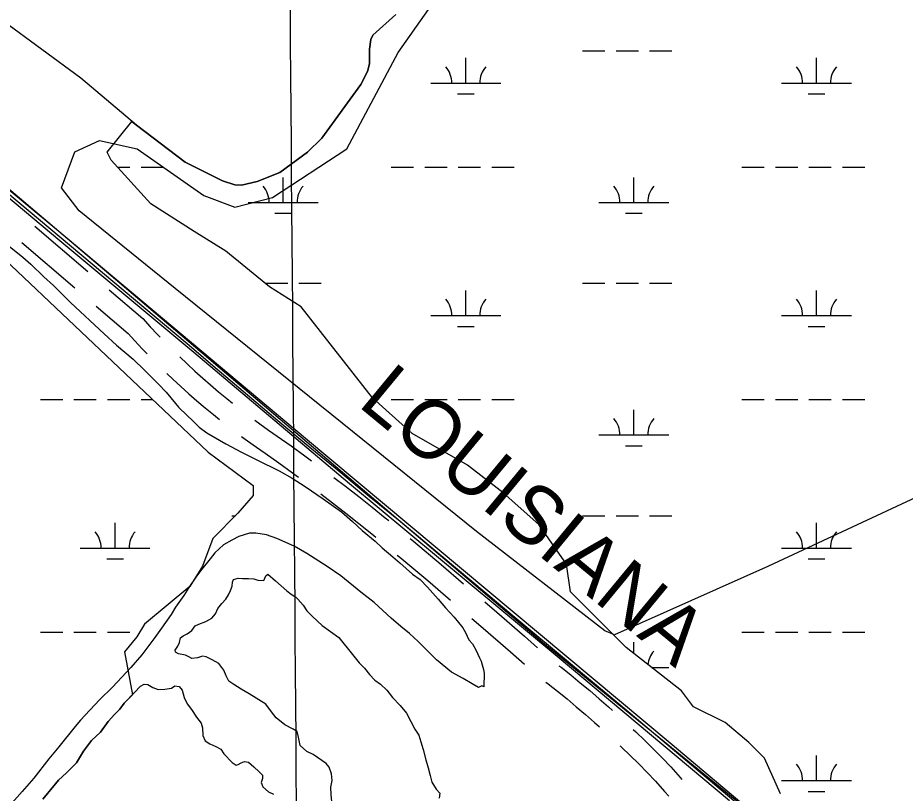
# Model space of a CAD drawing. Extents: x 3535183 to 3573198, y 534952 to 560562.
# Drawn here: x 3565229 to 3566499, y 556902 to 558012 of the extents above; entities that cross this region are included whole.
import ezdxf

# ---------------------------------------------------------------- set-up
doc = ezdxf.new("R2010")
doc.units = 0
for name, color, linetype in [('V-BRDG-OTLN', 7, 'Continuous'), ('V-GRID-MAJR', 7, 'Continuous'), ('V-RAIL-IDEN', 7, 'Continuous'), ('V-RAIL-TRAK', 7, 'Continuous'), ('V-ROAD-CNTR', 7, 'Continuous'), ('V-SITE-VEGE', 7, 'Continuous'), ('V-TOPO-SHOR', 7, 'Continuous'), ('V-WETL-SWMP', 7, 'Continuous')]:
    doc.layers.add(name, color=color, linetype=linetype)

msp = doc.modelspace()

# ---------------------------------------------------------------- linework, layer by layer
at = {"layer": 'V-BRDG-OTLN'}
for p, q in [((3564982.54, 557958.991), (3565285.42, 557708.953)), ((3565289.7970000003, 557692.757), (3565059.897, 557884.804)), ((3565285.42, 557708.953), (3565641.271, 557410.074)), ((3565481.148, 557532.835), (3565289.7970000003, 557692.7570000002)), ((3565704.1520000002, 557344.9899999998), (3565481.148, 557532.8349999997)), ((3565641.271, 557410.074), (3566163.017, 556974.296)), ((3566001.514, 557097.76), (3565704.1520000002, 557344.9900000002)), ((3566247.9250000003, 556891.055), (3566001.514, 557097.76)), ((3566163.017, 556974.296), (3566580.809, 556623.044))]:
    msp.add_line(p, q, dxfattribs=at)
at = {"layer": 'V-GRID-MAJR'}
msp.add_spline([(3565756.701, 540552.2170000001), (3565709.113, 546611.128), (3565661.509, 552671.9720000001), (3565613.9050000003, 558732.832), (3565613.89, 558734.748)], degree=3, dxfattribs=at)
at = {"layer": 'V-RAIL-TRAK'}
msp.add_lwpolyline([(3566281.1580000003, 556868.455), (3566193.444, 556942.296), (3566105.845, 557016.274), (3566023.253, 557084.708), (3565940.813, 557153.324), (3565858.524, 557222.12), (3565776.3850000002, 557291.0970000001), (3565732.417, 557326.812), (3565688.6040000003, 557362.716), (3565644.943, 557398.806), (3565601.437, 557435.082), (3565558.085, 557471.542), (3565514.8910000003, 557508.189), (3565471.8540000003, 557545.02), (3564986.691, 557951.659)], dxfattribs=at)
at = {"layer": 'V-ROAD-CNTR'}
for p, q in [((3565253.8679740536, 557713.7609146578), (3565329.774901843, 557648.6611145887)), ((3565235.2053755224, 557690.244676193), (3565311.112298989, 557625.1448798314))]:
    msp.add_line(p, q, dxfattribs=at)
for points in [[(3570931.032099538, 552981.5420105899), (3570743.51147458, 553138.137697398), (3570074.119813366, 553702.09556948), (3569467.082027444, 554207.136559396), (3568895.233171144, 554683.625606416), (3568329.193303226, 555160.3276530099), (3567735.9704896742, 555661.0706515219), (3567119.8697218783, 556171.8486299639), (3566587.6737862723, 556622.225729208), (3565980.7530001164, 557117.154739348), (3565375.374210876, 557632.120709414), (3565068.9758236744, 557890.7311921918), (3564562.559836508, 558313.98134569), (3564317.7103262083, 558514.9119438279)], [(3565360.1376729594, 557622.621194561), (3565408.1446283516, 557581.4491528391), (3565418.963271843, 557569.6390547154), (3565429.255488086, 557558.7125759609), (3565433.237638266, 557554.5991419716)], [(3565341.4750683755, 557599.1049612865), (3565387.2433716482, 557559.8528471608), (3565396.982728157, 557549.2209452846), (3565407.558511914, 557537.9934240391), (3565414.4153957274, 557530.910481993)], [(3565461.5257430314, 557526.3251771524), (3565471.9080543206, 557516.459487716), (3565482.9334017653, 557506.2705595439), (3565494.097758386, 557496.2355596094), (3565505.402790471, 557486.3548767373), (3565516.838962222, 557476.6328978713), (3565528.4114872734, 557467.0724712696), (3565536.688959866, 557460.4224505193)], [(3565442.800767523, 557502.7340955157), (3565451.3939456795, 557494.5685122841), (3565462.7245982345, 557484.0974404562), (3565474.1982416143, 557473.7844403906), (3565485.815209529, 557463.6311232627), (3565497.569037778, 557453.6391021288), (3565509.462512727, 557443.8135287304), (3565518.0432879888, 557436.9198383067)], [(3565568.401193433, 557436.0491676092), (3565575.994306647, 557430.4530351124), (3565588.1983845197, 557421.714702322), (3565600.647495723, 557413.0643678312), (3565620.426881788, 557399.1429355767), (3565640.0978310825, 557385.020692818), (3565649.7703271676, 557377.9338050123)], [(3565549.744473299, 557412.5318652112), (3565558.361693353, 557406.1809648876), (3565570.9056154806, 557397.199297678), (3565583.454504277, 557388.4796321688), (3565603.0451182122, 557374.6910644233), (3565622.484168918, 557360.7353071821), (3565631.1117574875, 557354.4140069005)], [(3565681.86092264, 557354.0566668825), (3565698.2902429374, 557341.5358207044), (3565717.410269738, 557326.6729598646), (3565736.3858337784, 557311.6305200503), (3565755.2542294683, 557296.3800029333), (3565760.360383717, 557292.1207342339)], [(3565663.2121214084, 557330.5500021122), (3565679.991757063, 557317.7621792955), (3565698.885730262, 557303.0750401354), (3565717.638166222, 557288.2094799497), (3565736.215770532, 557273.1939970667), (3565741.7093234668, 557268.6115820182)], [(3565791.0768865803, 557266.4987430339), (3565795.455221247, 557262.8465807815), (3565835.4308575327, 557229.1590105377), (3565867.4273543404, 557201.9194024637)], [(3565772.4258251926, 557242.9895917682), (3565776.1807787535, 557239.8574192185), (3565816.0411424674, 557206.2669894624), (3565848.7705472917, 557178.4034341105)], [(3565897.7881747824, 557175.8768994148), (3565914.868052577, 557161.1882994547), (3565954.331029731, 557126.9048004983), (3565973.269261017, 557110.2835857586)], [(3565879.127749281, 557152.3567013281), (3565895.249947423, 557138.4917005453), (3565934.5989702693, 557104.3071995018), (3565954.599997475, 557086.7532176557)], [(3566003.8706060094, 557084.5528817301), (3566006.792117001, 557082.2983496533), (3566020.6653897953, 557071.3250253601), (3566034.400920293, 557060.1811997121), (3566048.0041349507, 557048.873477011), (3566061.4671256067, 557037.4010366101), (3566074.790487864, 557025.7659535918), (3566080.652249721, 557020.5214557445)], [(3565985.2231533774, 557061.0489421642), (3565988.321882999, 557058.6576503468), (3566001.9086102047, 557047.9109746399), (3566015.3610797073, 557036.996800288), (3566028.6858650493, 557025.920522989), (3566041.8708743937, 557014.6849633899), (3566054.9215121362, 557003.2880464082), (3566061.9721988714, 556996.9798216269)], [(3566110.1144820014, 556993.4688133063), (3566113.905421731, 556989.9084016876), (3566126.6496361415, 556977.6441287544), (3566139.2462981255, 556965.2242868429), (3566151.6899577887, 556952.6533211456), (3566164.1646232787, 556939.7438625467), (3566177.5096929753, 556924.5559264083), (3566179.891110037, 556921.9050632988)], [(3566091.3994867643, 556969.8890973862), (3566093.234578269, 556968.1655983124), (3566105.716363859, 556956.1538712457), (3566118.053701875, 556943.9897131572), (3566130.242042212, 556931.6766788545), (3566142.0973767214, 556919.4081374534), (3566155.082307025, 556904.6300735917), (3566160.946413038, 556898.1024717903)]]:
    msp.add_lwpolyline(points, dxfattribs=at)
at = {"layer": 'V-SITE-VEGE'}
for p, q in [((3565773.8340000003, 557961.807), (3565816.987, 558023.564)), ((3565700.12, 557824.0540000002), (3565773.8340000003, 557961.807)), ((3565310.943, 557819.9690000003), (3565346.23, 557836.111)), ((3565346.23, 557836.111), (3565400.055, 557823.983)), ((3565291.8000000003, 557768.5410000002), (3565310.943, 557819.9690000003)), ((3565400.055, 557823.983), (3565495.666, 557757.6190000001)), ((3565594.1010000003, 557754.531), (3565700.12, 557824.054)), ((3565317.336, 557735.527), (3565291.8000000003, 557768.5410000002)), ((3565495.666, 557757.6190000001), (3565540.0810000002, 557740.873)), ((3565540.0810000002, 557740.873), (3565594.1010000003, 557754.531)), ((3565454.804, 557624.307), (3565317.336, 557735.527)), ((3565885.855, 557276.438), (3565454.804, 557624.307)), ((3566561.318, 557347.335), (3566303.59, 557227.05)), ((3566069.665, 557134.355), (3565885.855, 557276.438)), ((3566303.59, 557227.05), (3566083.508, 557128.701)), ((3566083.508, 557128.701), (3566069.665, 557134.3549999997))]:
    msp.add_line(p, q, dxfattribs=at)
for points in [[(3565217.007, 557684.813), (3565236.67, 557669.285), (3565248.315, 557658.9450000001), (3565266.497, 557641.231), (3565280.323, 557628.677), (3565305.0500000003, 557604.324), (3565353.066, 557559.287), (3565370.5270000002, 557543.04), (3565394.552, 557523.088), (3565410.555, 557507.589)], [(3565410.555, 557507.589), (3565430.92, 557487.66), (3565441.822, 557475.862), (3565454.8880000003, 557459.65), (3565459.2460000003, 557454.491), (3565471.612, 557442.68), (3565479.616, 557435.295), (3565489.0670000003, 557425.704), (3565499.995, 557417.5650000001), (3565526.984, 557401.984), (3565549.606, 557390.0970000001), (3565571.4990000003, 557378.95), (3565603.616, 557363.332), (3565621.853, 557352.943), (3565640.81, 557341.083), (3565666.3200000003, 557323.316), (3565692.555, 557304.81), (3565708.568, 557290.776), (3565722.394, 557278.221), (3565740.592, 557262.706), (3565750.7770000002, 557253.107), (3565766.0670000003, 557240.54), (3565776.258, 557231.676), (3565794.453, 557215.43), (3565805.3850000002, 557208.022), (3565815.562, 557196.961), (3565830.8170000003, 557180.001), (3565841.714, 557167.468), (3565854.068, 557154.192), (3565866.409, 557138.72), (3565870.024, 557132.101), (3565875.074, 557121.807), (3565880.16, 557115.909), (3565885.216, 557106.351), (3565890.268, 557096.058), (3565892.429, 557090.9130000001), (3565893.857, 557085.777), (3565896.005, 557079.1680000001), (3565896.699, 557074.036), (3565896.556, 557054.258), (3565893.6350000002, 557055.745), (3565888.4930000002, 557053.584), (3565879.74, 557058.776), (3565866.61, 557066.198), (3565849.827, 557075.111), (3565828.714, 557092.8470000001), (3565802.538, 557119.409), (3565790.166, 557130.4890000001), (3565777.788, 557140.833), (3565763.958, 557152.656), (3565739.214, 557174.814), (3565720.278, 557189.602), (3565691.883, 557213.251), (3565672.204, 557226.581), (3565643.038, 557245.107), (3565624.801, 557255.497), (3565599.977, 557266.666), (3565585.364, 557271.901), (3565569.998, 557274.211), (3565561.21, 557274.275), (3565545.791, 557269.261), (3565535.498, 557264.209), (3565523.73, 557257.702), (3565511.1920000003, 557246.074), (3565504.536, 557237.333), (3565492.7090000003, 557222.768), (3565485.307, 557212.569), (3565474.203, 557196.535), (3565466.791, 557184.865), (3565454.948, 557168.106), (3565449.0130000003, 557157.895), (3565434.951, 557138.22), (3565425.3310000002, 557125.105), (3565406.838, 557100.334), (3565391.3200000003, 557082.134), (3565364.741, 557053.763), (3565346.295, 557035.587), (3565318.981, 557006.484), (3565311.59, 556997.748), (3565287.935, 556968.621), (3565273.89, 556951.143), (3565252.443, 556923.465), (3565235.457, 556904.5430000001), (3565210.345, 556876.16)]]:
    msp.add_lwpolyline(points, dxfattribs=at)
at = {"layer": 'V-TOPO-SHOR'}
for points in [[(3565770.559, 558016.337), (3565737.639, 557986.809), (3565734.6720000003, 557980.409), (3565732.818, 557966.992), (3565732.6580000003, 557945.976), (3565729.654, 557934.904)], [(3565549.7600000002, 557772.201), (3565539.839, 557772.86), (3565522.364, 557778.247), (3565468.849, 557804.928), (3565399.1890000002, 557858.002), (3565319.708, 557925.164), (3565208.225, 558007.1680000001)], [(3565729.654, 557934.904), (3565720.1720000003, 557916.292), (3565664.708, 557839.644), (3565644.119, 557819.362), (3565604.198, 557790.471), (3565571.985, 557777.286), (3565549.7600000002, 557772.201)], [(3565670.582, 556944.578), (3565652.115, 556957.289), (3565642.901, 556961.981), (3565633.404, 556970.2980000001), (3565631.1780000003, 556982.263), (3565629.159, 556990.524), (3565623.4020000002, 556993.803), (3565611.347, 557000.058), (3565599.319, 557010.011), (3565592.444, 557018.463), (3565584.355, 557029.314), (3565560.4930000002, 557044.362), (3565548.982, 557050.922), (3565538.469, 557057.549), (3565531.416, 557062.534), (3565527.539, 557069.886), (3565524.0530000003, 557078.081), (3565517.264, 557087.841), (3565507.594, 557093.156), (3565498.912, 557097.072), (3565493.526, 557098.268), (3565486.495, 557096.007), (3565478.395, 557095.0650000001), (3565474.326, 557097.252), (3565469.179, 557099.603), (3565459.558, 557101.446), (3565454.8740000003, 557103.715), (3565454.741, 557106.7220000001), (3565458.485, 557112.628), (3565460.758, 557117.777), (3565462.271, 557124.5480000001), (3565465.915, 557127.296), (3565471.87, 557130.259), (3565478.455, 557134.835), (3565483.208, 557141.661), (3565488.312, 557144.012), (3565498.5130000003, 557147.868), (3565507.102, 557152.507), (3565512.392, 557158.942), (3565515.5300000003, 557166.4720000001), (3565521.44, 557173.751), (3565527.267, 557179.8740000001), (3565531.008, 557185.783), (3565533.986, 557192.388), (3565536.112, 557198.54), (3565536.46, 557204.01), (3565538.187, 557208.081), (3565544.673, 557209.806), (3565550.835, 557209.376), (3565559.623, 557209.388), (3565567.018, 557208.872), (3565573.015, 557206.746), (3565581.489, 557206.375), (3565584.3910000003, 557213.138), (3565587.261, 557215.352), (3565598.06, 557206.177), (3565614.216, 557191.7220000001), (3565620.502, 557186.743), (3565627.4080000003, 557182.684), (3565630.394, 557179.889), (3565637.73, 557171.281), (3565643.218, 557162.993), (3565650.943, 557154.844), (3565665.185, 557142.099), (3565689.0300000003, 557124.812), (3565708.273, 557100.393), (3565717.823, 557088.839), (3565725.394, 557080.921), (3565732.957, 557071.7710000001), (3565740.5330000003, 557064.084), (3565748.2770000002, 557058.401), (3565757.538, 557049.6240000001), (3565765.629, 557038.929), (3565776.721, 557027.517), (3565785.812, 557016.505), (3565791.813, 557004.514), (3565797.824, 556993.756), (3565803.464, 556985.236), (3565806.169, 556975.738), (3565809.403, 556964.769), (3565813.227, 556949.941), (3565816.844, 556938.6630000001), (3565819.535, 556927.466), (3565821.855, 556918.1240000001), (3565827.948, 556907.904), (3565833.301, 556902.2390000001), (3565832.554, 556894.846)], [(3565265.096, 556893.677), (3565276.682, 556907.466), (3565287.724, 556920.718), (3565298.9, 556931.427), (3565313.267, 556945.812), (3565323.56, 556962.385), (3565335.078, 556977.329), (3565347.575, 556989.416), (3565358.71, 557004.903), (3565367.723, 557014.703), (3565375.207, 557022.234), (3565381.863, 557031.013), (3565396.662, 557046.212), (3565405.128, 557055.09), (3565410.238, 557058.291), (3565415.7060000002, 557057.709), (3565422.841, 557053.343), (3565430.529, 557050.666), (3565439.858, 557050.981), (3565449.424, 557052.2220000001), (3565454.384, 557055.962), (3565460.467, 557054.84), (3565464.59, 557049.7220000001), (3565467.287, 557039.142), (3565471.768, 557029.86), (3565477.799, 557022.109), (3565485.1920000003, 557010.879), (3565491.7600000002, 557002.583), (3565493.559, 556995.556), (3565494.095, 556984.686), (3565497.585, 556976.8740000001), (3565504.182, 556972.586), (3565512.941, 556968.824), (3565520.004, 556965.225), (3565524.424, 556958.412), (3565536.202, 556945.915), (3565541.881, 556942.482), (3565544.972, 556943.386), (3565549.072, 556945.436), (3565553.944, 556947.635), (3565559.793, 556946.666), (3565567.375, 556939.906), (3565574.7970000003, 556932.529), (3565579.62, 556928.024), (3565579.74, 556923.397), (3565577.768, 556917.325), (3565579.882, 556911.142), (3565588, 556904.224), (3565595.375, 556900.701)], [(3565678.833, 556890.947), (3565677.754, 556899.632), (3565677.3850000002, 556910.702), (3565679.1950000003, 556920.184), (3565678.341, 556930.02), (3565675.231, 556939.226), (3565670.582, 556944.578)]]:
    msp.add_lwpolyline(points, dxfattribs=at)
at = {"layer": 'V-WETL-SWMP'}
for p, q in [((3565737.6390588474, 557986.8080681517), (3565770.5590562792, 558016.3360651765)), ((3565732.818059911, 557966.9930693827), (3565734.6710592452, 557980.4080686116)), ((3565734.6710592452, 557980.4080686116), (3565737.6390588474, 557986.8080681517)), ((3565732.6580608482, 557945.9750704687), (3565732.818059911, 557966.9930693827)), ((3565870.510916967, 557918.1913987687), (3565870.510915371, 557954.1913978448)), ((3566037.5749117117, 557964.6213975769), (3566069.5749110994, 557964.6213975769)), ((3566085.574910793, 557964.6213975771), (3566117.5749101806, 557964.6213975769)), ((3566133.5749098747, 557964.6213975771), (3566165.574909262, 557964.6213975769)), ((3566372.4189073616, 557918.1913987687), (3566372.4189057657, 557954.1913978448)), ((3565729.655061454, 557934.9050711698), (3565732.6580608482, 557945.9750704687)), ((3565720.172062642, 557916.2930725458), (3565729.655061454, 557934.9050711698)), ((3565664.708068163, 557839.6430789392), (3565720.172062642, 557916.2930725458)), ((3565820.510917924, 557918.1913987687), (3565920.51091601, 557918.1913987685)), ((3566322.4189083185, 557918.1913987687), (3566422.4189064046, 557918.1913987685)), ((3565858.5109178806, 557902.7603991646), (3565882.5109174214, 557902.760399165)), ((3566360.418908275, 557902.7603991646), (3566384.418907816, 557902.760399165)), ((3565357.2580096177, 557819.3260111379), (3565392.748077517, 557863.4440897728)), ((3565392.748077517, 557863.4440897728), (3565399.1880775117, 557858.0020897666)), ((3565399.1880775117, 557858.0020897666), (3565468.850077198, 557804.9270894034)), ((3565644.1190698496, 557819.3630808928), (3565664.708068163, 557839.6430789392)), ((3565362.927009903, 557807.9900114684), (3565357.2580096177, 557819.3260111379)), ((3565604.1970726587, 557790.4720841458), (3565644.1190698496, 557819.3630808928)), ((3565419.608010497, 557745.6400121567), (3565362.927009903, 557807.9900114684)), ((3565468.850077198, 557804.9270894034), (3565522.3630763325, 557778.2470884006)), ((3565371.8992529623, 557798.1204018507), (3565389.75893149, 557798.1204018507)), ((3565405.7589311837, 557798.1204018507), (3565437.758930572, 557798.1204018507)), ((3565571.985074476, 557777.2870862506), (3565604.1970726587, 557790.472084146)), ((3565763.666924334, 557798.1204018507), (3565795.6669237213, 557798.1204018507)), ((3565811.6669234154, 557798.1204018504), (3565843.666922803, 557798.1204018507)), ((3565859.666922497, 557798.1204018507), (3565891.6669218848, 557798.1204018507)), ((3565907.6669215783, 557798.1204018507), (3565939.666920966, 557798.1204018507)), ((3566265.5749147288, 557798.1204018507), (3566297.574914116, 557798.1204018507)), ((3566313.57491381, 557798.1204018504), (3566345.5749131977, 557798.1204018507)), ((3566361.5749128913, 557798.1204018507), (3566393.5749122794, 557798.1204018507)), ((3566409.574911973, 557798.1204018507), (3566441.5749113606, 557798.1204018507)), ((3565522.3630763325, 557778.2470884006), (3565539.8390759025, 557772.8600879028)), ((3565549.759075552, 557772.2010874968), (3565571.985074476, 557777.2870862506)), ((3565609.0749295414, 557747.3784031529), (3565609.074927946, 557783.378402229)), ((3566110.982919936, 557747.3784031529), (3566110.9829183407, 557783.378402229)), ((3565539.8390759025, 557772.8600879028), (3565549.759075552, 557772.2010874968)), ((3565481.95800987, 557705.9630114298), (3565419.608010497, 557745.6400121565)), ((3565559.0749304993, 557747.3784031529), (3565659.074928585, 557747.3784031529)), ((3566060.982920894, 557747.3784031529), (3566160.9829189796, 557747.3784031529)), ((3565597.074930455, 557731.9474035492), (3565621.074929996, 557731.9474035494)), ((3566098.9829208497, 557731.9474035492), (3566122.9829203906, 557731.9474035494)), ((3565527.30300939, 557677.6230108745), (3565481.95800987, 557705.9630114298)), ((3565589.653009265, 557626.6090107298), (3565527.30300939, 557677.6230108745)), ((3565583.666935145, 557631.9464061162), (3565615.6669345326, 557631.946406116)), ((3565634.998008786, 557598.2680101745), (3565589.653009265, 557626.6090107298)), ((3565631.6669342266, 557631.9464061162), (3565663.666933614, 557631.946406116)), ((3566037.5749264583, 557631.946406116), (3566069.574925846, 557631.946406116)), ((3566085.5749255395, 557631.9464061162), (3566117.574924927, 557631.946406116)), ((3566133.5749246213, 557631.9464061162), (3566165.5749240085, 557631.946406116)), ((3565870.5109317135, 557585.5164073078), (3565870.5109301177, 557621.516406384)), ((3566372.418922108, 557585.5164073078), (3566372.4189205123, 557621.516406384)), ((3565737.0250106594, 557467.9010123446), (3565634.998008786, 557598.2680101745)), ((3565820.5109326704, 557585.5164073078), (3565920.5109307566, 557585.5164073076)), ((3566322.418923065, 557585.5164073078), (3566422.418921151, 557585.5164073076)), ((3565858.510932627, 557570.0854077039), (3565882.510932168, 557570.0854077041)), ((3566360.4189230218, 557570.0854077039), (3566384.4189225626, 557570.0854077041)), ((3565261.759060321, 557465.4455469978), (3565293.75905398, 557465.4455469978)), ((3565309.7590508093, 557465.4455469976), (3565341.7590444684, 557465.4455469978)), ((3565357.759041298, 557465.4455469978), (3565389.759034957, 557465.4455469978)), ((3565405.759031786, 557465.4455469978), (3565422.2851572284, 557465.4455469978)), ((3565793.7070107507, 557416.8870124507), (3565737.0250106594, 557467.9010123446)), ((3565763.6669390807, 557465.4454103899), (3565795.666938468, 557465.4454103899)), ((3565811.666938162, 557465.4454103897), (3565843.6669375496, 557465.4454103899)), ((3565859.6669372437, 557465.4454103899), (3565891.6669366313, 557465.4454103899)), ((3565907.6669363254, 557465.4454103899), (3565939.666935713, 557465.4454103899)), ((3566265.5749294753, 557465.4454103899), (3566297.5749288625, 557465.4454103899)), ((3566313.5749285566, 557465.4454103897), (3566345.574927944, 557465.4454103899)), ((3566361.5749276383, 557465.4454103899), (3566393.574927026, 557465.4454103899)), ((3566409.5749267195, 557465.4454103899), (3566441.5749261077, 557465.4454103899)), ((3566110.982934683, 557414.7034116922), (3566110.9829330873, 557450.7034107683)), ((3565873.0610097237, 557371.542011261), (3565793.7070107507, 557416.8870124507)), ((3566060.9829356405, 557414.7034116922), (3566160.982933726, 557414.7034116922)), ((3566098.9829355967, 557399.2724120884), (3566122.982935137, 557399.2724120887)), ((3565924.0740095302, 557331.8650110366), (3565873.0610097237, 557371.542011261)), ((3565975.0880095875, 557286.5200111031), (3565924.0740095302, 557331.8650110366)), ((3565535.666968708, 557299.2715575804), (3565540.8208299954, 557299.2715575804)), ((3566037.5749412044, 557299.271414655), (3566069.574940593, 557299.271414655)), ((3566085.5749402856, 557299.2714146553), (3566117.5749396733, 557299.271414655)), ((3566133.5749393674, 557299.2714146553), (3566165.574938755, 557299.271414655)), ((3565368.6029913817, 557252.8415605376), (3565368.6029994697, 557288.841558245)), ((3566014.765010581, 557229.8380122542), (3565975.0880095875, 557286.5200111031)), ((3566372.418936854, 557252.8414158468), (3566372.418935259, 557288.841414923)), ((3565318.6030012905, 557252.8415605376), (3565418.602981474, 557252.8415605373)), ((3566322.418937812, 557252.8414158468), (3566422.4189358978, 557252.8414158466)), ((3565356.6029902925, 557237.4105615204), (3565380.6029855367, 557237.4105615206)), ((3566020.433012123, 557190.1610140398), (3566014.765010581, 557229.8380122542)), ((3566360.418937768, 557237.4104162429), (3566384.4189373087, 557237.4104162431)), ((3566099.787012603, 557110.807014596), (3566020.433012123, 557190.1610140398)), ((3565261.7589855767, 557132.7705681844), (3565293.758979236, 557132.7705681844)), ((3565309.7589760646, 557132.7705681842), (3565341.7589697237, 557132.7705681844)), ((3565357.7589665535, 557132.7705681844), (3565389.758960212, 557132.7705681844)), ((3566265.5749442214, 557132.7704189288), (3566297.5749436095, 557132.7704189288)), ((3566313.574943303, 557132.7704189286), (3566345.574942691, 557132.7704189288)), ((3566361.574942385, 557132.7704189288), (3566393.5749417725, 557132.7704189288)), ((3566409.574941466, 557132.7704189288), (3566441.5749408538, 557132.7704189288)), ((3566110.9829485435, 557102.010147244), (3566110.9829478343, 557118.0284193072)), ((3566179.14101233, 557048.4570142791), (3566099.787012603, 557110.807014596)), ((3566136.4140624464, 557082.0284202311), (3566160.982948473, 557082.0284202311)), ((3566196.146012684, 557025.7840146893), (3566179.14101233, 557048.4570142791)), ((3566241.4910119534, 557003.112013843), (3566196.146012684, 557025.7840146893)), ((3566275.5000119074, 556974.7710137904), (3566241.4910119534, 557003.112013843)), ((3566298.173012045, 556952.0980139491), (3566275.5000119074, 556974.7710137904)), ((3566320.8450134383, 556901.0850155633), (3566298.173012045, 556952.0980139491)), ((3566372.4189516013, 556920.1664243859), (3566372.4189500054, 556956.166423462)), ((3566322.4189525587, 556920.1664243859), (3566422.418950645, 556920.1664243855)), ((3566360.418952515, 556904.7354247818), (3566384.4189520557, 556904.735424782))]:
    msp.add_line(p, q, dxfattribs=at)
msp.add_lwpolyline([(3565019.287, 557846.898), (3565501.916, 557390.073), (3565566.144, 557342.661), (3565566.144, 557328.209), (3565544.466, 557302.9180000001), (3565508.3370000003, 557266.7880000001), (3565493.8850000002, 557227.045), (3565475.8200000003, 557198.1410000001), (3565410.786, 557143.947), (3565399.947, 557125.882), (3565381.882, 557104.204), (3565393.627, 557043.096), (3565381.863, 557031.014), (3565375.207, 557022.233), (3565367.724, 557014.704), (3565358.711, 557004.904), (3565347.576, 556989.416), (3565335.078, 556977.33), (3565323.561, 556962.385), (3565313.2660000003, 556945.812), (3565298.901, 556931.427), (3565287.724, 556920.719), (3565265.097, 556893.677)], dxfattribs=at)
for centre, radius, start, end in [((3565815.2679819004, 557918.6662019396), 35.24628790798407, 359.22817994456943, 40.77183827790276), ((3565925.7538519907, 557918.6662019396), 35.24628790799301, 139.22817693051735, 180.77183526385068), ((3566317.175972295, 557918.6662019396), 35.24628790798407, 359.22817994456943, 40.77183827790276), ((3566427.6618423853, 557918.6662019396), 35.24628790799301, 139.22817693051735, 180.77183526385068), ((3565553.8319944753, 557747.8532063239), 35.24628790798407, 359.22817994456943, 40.77183827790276), ((3565664.317864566, 557747.8532063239), 35.24628790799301, 139.22817693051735, 180.77183526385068), ((3566055.73998487, 557747.8532063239), 35.24628790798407, 359.22817994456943, 40.77183827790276), ((3566166.2258549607, 557747.8532063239), 35.24628790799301, 139.22817693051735, 180.77183526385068), ((3565815.267996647, 557585.9912104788), 35.24628790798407, 359.22817994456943, 40.77183827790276), ((3565925.7538667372, 557585.9912104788), 35.24628790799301, 139.22817693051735, 180.77183526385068), ((3566317.1759870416, 557585.9912104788), 35.24628790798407, 359.22817994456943, 40.77183827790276), ((3566427.661857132, 557585.9912104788), 35.24628790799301, 139.22817693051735, 180.77183526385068), ((3566055.7399996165, 557415.1782148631), 35.24628790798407, 359.22817994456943, 40.77183827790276), ((3566166.2258697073, 557415.1782148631), 35.24628790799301, 139.22817693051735, 180.77183526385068), ((3565313.360066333, 557253.3163636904), 35.24628790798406, 359.2281798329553, 40.77183816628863), ((3565423.8459166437, 557253.3163636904), 35.24628790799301, 139.22817703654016, 180.7718353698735), ((3566317.176001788, 557253.3162190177), 35.24628790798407, 359.22817994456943, 40.77183827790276), ((3566427.661871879, 557253.3162190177), 35.24628790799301, 139.22817693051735, 180.77183526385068), ((3566166.225884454, 557082.5032234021), 35.24628790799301, 139.22817693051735, 174.0616014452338), ((3566317.1760165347, 556920.6412275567), 35.24628790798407, 359.22817994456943, 40.77183827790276), ((3566427.6618866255, 556920.6412275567), 35.24628790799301, 139.22817693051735, 180.77183526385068)]:
    msp.add_arc(centre, radius, start, end, dxfattribs=at)

# ---------------------------------------------------------------- texts
at = {"layer": 'V-RAIL-IDEN'}
msp.add_text('LOUISIANA', height=82.99983200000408, rotation=320.4350873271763, dxfattribs=at).set_placement((3565714.2976111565, 557457.4804841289))

doc.saveas('drawing.dxf')
